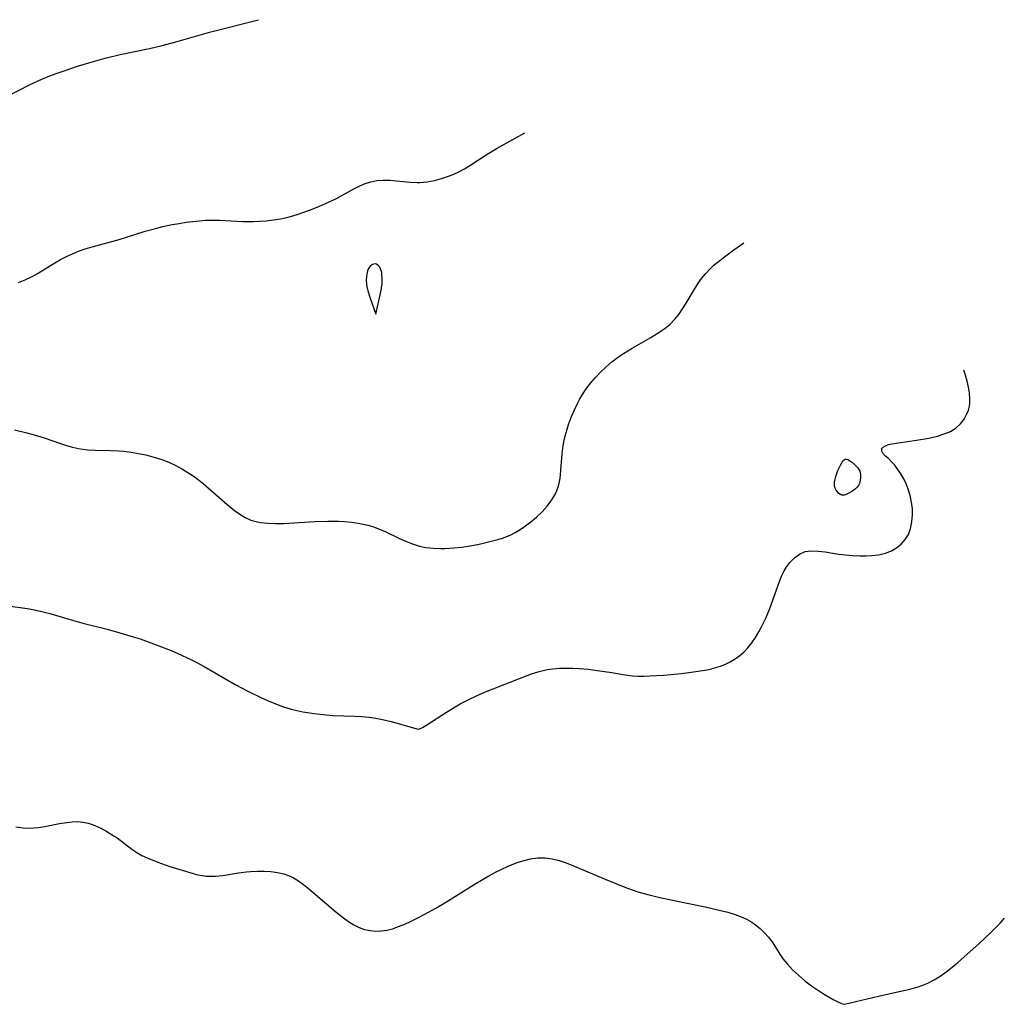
# Model space of a CAD drawing. Header units: inches. Extents: x 1073367 to 1082519, y 1569854 to 1574957.
# Tile 559 of 565: x 1080695 to 1080926, y 1574232 to 1574463. Entities that reach past the tile are written whole.
import ezdxf

# ---------------------------------------------------------------- set-up
doc = ezdxf.new("R2010")
doc.units = ezdxf.units.IN
doc.header["$MEASUREMENT"] = 0
doc.layers.add('CGG_CurvaNivelLidar_v1', color=7, linetype='Continuous', lineweight=30, true_color=0x008008)

msp = doc.modelspace()

# ---------------------------------------------------------------- linework, layer by layer
at = {"layer": 'CGG_CurvaNivelLidar_v1'}
for points in [[(1080691.7467, 1574445.4121, 86.5), (1080697.427, 1574448.2679, 86.5), (1080700.1684, 1574449.5099, 86.5), (1080701.6579, 1574450.1257, 86.5), (1080703.5013, 1574450.8345, 86.5), (1080705.3647, 1574451.5032, 86.5), (1080708.5167, 1574452.5521, 86.5), (1080711.2103, 1574453.3789, 86.5), (1080715.0088, 1574454.4392, 86.5), (1080718.5548, 1574455.3154, 86.5), (1080725.4197, 1574456.7363, 86.5), (1080728.3665, 1574457.4018, 86.5), (1080731.6355, 1574458.2864, 86.5), (1080737.0512, 1574459.8759, 86.5), (1080739.7942, 1574460.6361, 86.5), (1080750.984, 1574463.4853, 86.5)], [(1080694.71, 1574401.7657, 86), (1080696.2142, 1574402.3772, 86), (1080697.9112, 1574403.1955, 86), (1080699.3011, 1574403.9814, 86), (1080703.1876, 1574406.3909, 86), (1080704.5108, 1574407.1576, 86), (1080705.8993, 1574407.8809, 86), (1080707.3227, 1574408.5359, 86), (1080708.7786, 1574409.1178, 86), (1080710.3472, 1574409.6522, 86), (1080711.9394, 1574410.1347, 86), (1080718.3295, 1574411.9169, 86), (1080720.0308, 1574412.4192, 86), (1080724.4334, 1574413.8212, 86), (1080727.1471, 1574414.5799, 86), (1080728.546, 1574414.9158, 86), (1080730.7231, 1574415.3738, 86), (1080732.3825, 1574415.6666, 86), (1080734.0448, 1574415.9172, 86), (1080737.1414, 1574416.2878, 86), (1080738.5776, 1574416.3931, 86), (1080740.2065, 1574416.4281, 86), (1080741.8401, 1574416.3933, 86), (1080747.3117, 1574416.1296, 86), (1080749.7969, 1574416.1283, 86), (1080752.791, 1574416.2867, 86), (1080754.4887, 1574416.4602, 86), (1080756.1684, 1574416.7295, 86), (1080757.3537, 1574416.9946, 86), (1080758.5307, 1574417.3095, 86), (1080760.0993, 1574417.7851, 86), (1080763.21, 1574418.8709, 86), (1080765.3366, 1574419.7066, 86), (1080766.7584, 1574420.3154, 86), (1080769.1538, 1574421.4608, 86), (1080773.5213, 1574423.8667, 86), (1080774.7553, 1574424.4722, 86), (1080776.0086, 1574424.9925, 86), (1080777.3793, 1574425.4239, 86), (1080778.7773, 1574425.7022, 86), (1080780.2901, 1574425.8165, 86), (1080781.8209, 1574425.7832, 86), (1080786.6049, 1574425.3222, 86), (1080788.2118, 1574425.2567, 86), (1080788.8805, 1574425.2707, 86), (1080790.582, 1574425.4279, 86), (1080792.278, 1574425.7369, 86), (1080793.9603, 1574426.177, 86), (1080795.6195, 1574426.7368, 86), (1080796.8356, 1574427.2304, 86), (1080798.027, 1574427.7921, 86), (1080799.325, 1574428.5006, 86), (1080800.5985, 1574429.2727, 86), (1080804.6713, 1574431.9086, 86), (1080807.0259, 1574433.3431, 86), (1080810.6839, 1574435.3937, 86), (1080813.4711, 1574436.9216, 86)], [(1080808.5, 1574341.8774, 85.5), (1080808.6817, 1574341.9015, 85.5), (1080809.2771, 1574342.1257, 85.5), (1080810.2068, 1574342.5592, 85.5), (1080811.2366, 1574343.1111, 85.5), (1080812.4103, 1574343.8141, 85.5), (1080813.6775, 1574344.6571, 85.5), (1080814.9525, 1574345.6012, 85.5), (1080816.2198, 1574346.6581, 85.5), (1080817.5464, 1574347.9351, 85.5), (1080818.7589, 1574349.3048, 85.5), (1080819.814, 1574350.7309, 85.5), (1080820.7657, 1574352.366, 85.5), (1080821.4047, 1574353.9669, 85.5), (1080821.7666, 1574355.7818, 85.5), (1080821.9651, 1574357.6374, 85.5), (1080822.2875, 1574361.6724, 85.5), (1080822.5194, 1574363.4921, 85.5), (1080822.8479, 1574365.1645, 85.5), (1080823.2774, 1574366.8227, 85.5), (1080823.7924, 1574368.4641, 85.5), (1080824.4631, 1574370.2883, 85.5), (1080825.1239, 1574371.8565, 85.5), (1080825.8556, 1574373.3919, 85.5), (1080826.3586, 1574374.3432, 85.5), (1080826.8953, 1574375.2749, 85.5), (1080827.8773, 1574376.7883, 85.5), (1080828.9592, 1574378.2319, 85.5), (1080830.0585, 1574379.5117, 85.5), (1080831.2317, 1574380.729, 85.5), (1080832.5645, 1574381.9735, 85.5), (1080833.9603, 1574383.1513, 85.5), (1080835.2788, 1574384.1624, 85.5), (1080836.6404, 1574385.1147, 85.5), (1080838.6807, 1574386.3908, 85.5), (1080843.1149, 1574388.8922, 85.5), (1080844.8169, 1574389.9308, 85.5), (1080846.1661, 1574390.8609, 85.5), (1080847.4286, 1574391.879, 85.5), (1080848.7134, 1574393.1556, 85.5), (1080849.6355, 1574394.2769, 85.5), (1080850.5414, 1574395.5661, 85.5), (1080851.3838, 1574396.9097, 85.5), (1080853.4783, 1574400.4496, 85.5), (1080854.2159, 1574401.6023, 85.5), (1080855.0045, 1574402.7164, 85.5), (1080855.9541, 1574403.8849, 85.5), (1080856.9894, 1574404.9796, 85.5), (1080857.8986, 1574405.8185, 85.5), (1080858.8509, 1574406.6212, 85.5), (1080860.0593, 1574407.5788, 85.5), (1080862.5676, 1574409.4375, 85.5), (1080864.8767, 1574411.0916, 85.5)], [(1080788.5, 1574296.9286, 85), (1080788.7775, 1574296.9964, 85), (1080789.4679, 1574297.3477, 85), (1080790.5019, 1574297.9504, 85), (1080795.0894, 1574300.9066, 85), (1080797.5623, 1574302.4145, 85), (1080798.3177, 1574302.8394, 85), (1080800.347, 1574303.8956, 85), (1080802.3546, 1574304.839, 85), (1080804.2543, 1574305.6559, 85), (1080814.0496, 1574309.5203, 85), (1080815.0986, 1574309.8939, 85), (1080816.9027, 1574310.4596, 85), (1080818.7292, 1574310.8951, 85), (1080820.0846, 1574311.1062, 85), (1080821.6246, 1574311.2365, 85), (1080823.1759, 1574311.2758, 85), (1080824.7338, 1574311.246, 85), (1080826.294, 1574311.1642, 85), (1080828.4175, 1574310.9831, 85), (1080829.9068, 1574310.8019, 85), (1080833.9451, 1574310.2115, 85), (1080837.0007, 1574309.6979, 85), (1080838.7921, 1574309.4632, 85), (1080840.127, 1574309.3884, 85), (1080841.476, 1574309.3855, 85), (1080842.8385, 1574309.4295, 85), (1080846.0517, 1574309.6358, 85), (1080850.2436, 1574310.0269, 85), (1080853.1165, 1574310.3546, 85), (1080855.7709, 1574310.7713, 85), (1080857.0757, 1574311.0401, 85), (1080858.3536, 1574311.3677, 85), (1080859.4254, 1574311.71, 85), (1080860.4657, 1574312.1168, 85), (1080861.7066, 1574312.7205, 85), (1080862.885, 1574313.4277, 85), (1080863.9946, 1574314.2331, 85), (1080864.967, 1574315.0786, 85), (1080865.8626, 1574316.0081, 85), (1080866.7935, 1574317.178, 85), (1080867.6371, 1574318.4317, 85), (1080868.4171, 1574319.7445, 85), (1080869.0598, 1574320.9245, 85), (1080870.0843, 1574323.0047, 85), (1080870.4742, 1574323.894, 85), (1080870.9963, 1574325.2284, 85), (1080873.3326, 1574331.8555, 85), (1080873.8327, 1574333.0303, 85), (1080874.3955, 1574334.1231, 85), (1080875.0291, 1574335.1419, 85), (1080875.7305, 1574336.0737, 85), (1080876.7949, 1574337.176, 85), (1080877.9777, 1574338.038, 85), (1080879.2807, 1574338.5958, 85), (1080880.7438, 1574338.8052, 85), (1080882.3183, 1574338.7436, 85), (1080883.9868, 1574338.5295, 85), (1080887.1564, 1574338.0445, 85), (1080888.7863, 1574337.8304, 85), (1080890.4625, 1574337.672, 85), (1080892.1425, 1574337.5914, 85), (1080893.5475, 1574337.5959, 85), (1080894.9318, 1574337.6732, 85), (1080896.5867, 1574337.8825, 85), (1080898.163, 1574338.2533, 85), (1080899.5254, 1574338.7754, 85), (1080900.7674, 1574339.4708, 85), (1080901.8575, 1574340.3402, 85), (1080902.79, 1574341.4205, 85), (1080903.5216, 1574342.6548, 85), (1080904.0435, 1574344.0102, 85), (1080904.3661, 1574345.5884, 85), (1080904.4833, 1574347.2377, 85), (1080904.4505, 1574348.7264, 85), (1080904.279, 1574350.2201, 85), (1080903.9416, 1574351.7455, 85), (1080903.4723, 1574353.2402, 85), (1080902.9811, 1574354.5073, 85), (1080902.4194, 1574355.7215, 85), (1080901.7857, 1574356.8617, 85), (1080901.0709, 1574357.9232, 85), (1080900.3148, 1574358.879, 85), (1080899.5539, 1574359.7201, 85), (1080898.8255, 1574360.4324, 85), (1080898.1312, 1574361.0507, 85), (1080897.5931, 1574361.6002, 85), (1080897.2734, 1574362.2058, 85), (1080897.3197, 1574362.7774, 85), (1080897.6392, 1574363.1481, 85), (1080898.1751, 1574363.4614, 85), (1080898.8872, 1574363.7177, 85), (1080899.6048, 1574363.893, 85), (1080901.2305, 1574364.1827, 85), (1080905.4172, 1574364.7868, 85), (1080908.2989, 1574365.2614, 85), (1080910.3185, 1574365.7349, 85), (1080911.9199, 1574366.2261, 85), (1080913.4124, 1574366.8435, 85), (1080914.7415, 1574367.6427, 85), (1080915.7756, 1574368.5796, 85), (1080916.6224, 1574369.6827, 85), (1080917.2778, 1574370.9162, 85), (1080917.6106, 1574371.8275, 85), (1080917.8392, 1574372.7785, 85), (1080917.9428, 1574373.5744, 85), (1080917.9727, 1574374.2814, 85), (1080917.8737, 1574375.8879, 85), (1080917.6555, 1574377.2459, 85), (1080917.3382, 1574378.6178, 85), (1080916.9368, 1574379.9924, 85), (1080916.519, 1574381.193, 85)], [(1080693.7181, 1574367.2275, 85.5), (1080696.6043, 1574366.5174, 85.5), (1080698.3615, 1574366.0358, 85.5), (1080700.6845, 1574365.3231, 85.5), (1080704.5385, 1574363.9654, 85.5), (1080705.9261, 1574363.5143, 85.5), (1080707.3261, 1574363.1219, 85.5), (1080708.7274, 1574362.8109, 85.5), (1080709.8039, 1574362.6311, 85.5), (1080710.8871, 1574362.5018, 85.5), (1080712.6938, 1574362.3889, 85.5), (1080716.3327, 1574362.3293, 85.5), (1080718.1578, 1574362.26, 85.5), (1080719.3557, 1574362.1644, 85.5), (1080721.0869, 1574361.9584, 85.5), (1080722.8132, 1574361.6783, 85.5), (1080724.5289, 1574361.3256, 85.5), (1080726.2275, 1574360.8967, 85.5), (1080728.2923, 1574360.2458, 85.5), (1080729.9459, 1574359.5971, 85.5), (1080731.5586, 1574358.8507, 85.5), (1080733.1991, 1574357.9708, 85.5), (1080734.4522, 1574357.2084, 85.5), (1080735.6701, 1574356.3917, 85.5), (1080736.8522, 1574355.5266, 85.5), (1080737.9962, 1574354.6173, 85.5), (1080742.9298, 1574350.2646, 85.5), (1080744.1077, 1574349.2693, 85.5), (1080745.3343, 1574348.2955, 85.5), (1080746.5856, 1574347.404, 85.5), (1080747.8771, 1574346.6312, 85.5), (1080749.2265, 1574346.0204, 85.5), (1080749.7633, 1574345.8389, 85.5), (1080751.442, 1574345.4543, 85.5), (1080753.1926, 1574345.2615, 85.5), (1080754.9964, 1574345.204, 85.5), (1080756.8392, 1574345.2358, 85.5), (1080764.2558, 1574345.6388, 85.5), (1080767.24, 1574345.7564, 85.5), (1080768.4316, 1574345.7735, 85.5), (1080769.8119, 1574345.7538, 85.5), (1080771.1851, 1574345.6856, 85.5), (1080772.7967, 1574345.5361, 85.5), (1080774.3887, 1574345.3097, 85.5), (1080775.9546, 1574345.0009, 85.5), (1080776.9848, 1574344.7423, 85.5), (1080777.9965, 1574344.4337, 85.5), (1080779.3714, 1574343.9137, 85.5), (1080780.8753, 1574343.2435, 85.5), (1080783.9624, 1574341.7453, 85.5), (1080785.5239, 1574341.0336, 85.5), (1080787.1463, 1574340.3996, 85.5), (1080788.8063, 1574339.8909, 85.5), (1080790.2899, 1574339.5875, 85.5), (1080791.9782, 1574339.4117, 85.5), (1080793.8229, 1574339.3538, 85.5), (1080794.7267, 1574339.3643, 85.5), (1080796.7271, 1574339.4667, 85.5), (1080798.7412, 1574339.6689, 85.5), (1080800.7092, 1574339.9582, 85.5), (1080802.8108, 1574340.3653, 85.5), (1080804.699, 1574340.8043, 85.5), (1080807.1784, 1574341.4708, 85.5), (1080808.5, 1574341.8774, 85.5)], [(1080691.6607, 1574325.9877, 85), (1080697.2389, 1574325.1531, 85), (1080698.3891, 1574324.9429, 85), (1080700.1518, 1574324.5569, 85), (1080702.021, 1574324.0623, 85), (1080707.3367, 1574322.4961, 85), (1080709.7436, 1574321.8241, 85), (1080715.4849, 1574320.3784, 85), (1080718.4547, 1574319.5775, 85), (1080721.6213, 1574318.624, 85), (1080723.1936, 1574318.1108, 85), (1080727.0181, 1574316.7539, 85), (1080730.4957, 1574315.3881, 85), (1080732.0548, 1574314.7211, 85), (1080735.1293, 1574313.2953, 85), (1080736.2356, 1574312.744, 85), (1080738.2665, 1574311.6664, 85), (1080745.5102, 1574307.4197, 85), (1080748.6415, 1574305.7383, 85), (1080751.5766, 1574304.3213, 85), (1080753.0883, 1574303.6437, 85), (1080755.6107, 1574302.6219, 85), (1080756.8895, 1574302.1677, 85), (1080758.6537, 1574301.6277, 85), (1080760.0275, 1574301.2822, 85), (1080761.4146, 1574300.9938, 85), (1080764.0831, 1574300.578, 85), (1080766.9366, 1574300.2725, 85), (1080768.4488, 1574300.1629, 85), (1080773.5853, 1574299.9651, 85), (1080775.2608, 1574299.864, 85), (1080776.9713, 1574299.7057, 85), (1080778.54, 1574299.495, 85), (1080780.0749, 1574299.2166, 85), (1080782.1587, 1574298.7181, 85), (1080788.5, 1574296.9286, 85)], [(1080694.027, 1574274.0091, 84.5), (1080695.7401, 1574273.7938, 84.5), (1080697.4488, 1574273.7132, 84.5), (1080698.3259, 1574273.7323, 84.5), (1080699.2925, 1574273.8105, 84.5), (1080700.867, 1574274.0467, 84.5), (1080704.2911, 1574274.7447, 84.5), (1080705.9783, 1574275.0491, 84.5), (1080707.2358, 1574275.1994, 84.5), (1080708.4825, 1574275.2343, 84.5), (1080709.7819, 1574275.1074, 84.5), (1080711.0674, 1574274.8257, 84.5), (1080712.5522, 1574274.3274, 84.5), (1080714.0064, 1574273.6831, 84.5), (1080715.4248, 1574272.923, 84.5), (1080716.9251, 1574271.9894, 84.5), (1080717.7989, 1574271.3872, 84.5), (1080721.2496, 1574268.7402, 84.5), (1080722.4463, 1574267.9341, 84.5), (1080723.6368, 1574267.2693, 84.5), (1080724.8806, 1574266.6802, 84.5), (1080727.3785, 1574265.6684, 84.5), (1080729.9875, 1574264.7681, 84.5), (1080733.0491, 1574263.8, 84.5), (1080735.6729, 1574263.0201, 84.5), (1080736.7783, 1574262.7406, 84.5), (1080737.7557, 1574262.5497, 84.5), (1080738.7409, 1574262.4282, 84.5), (1080739.8045, 1574262.3876, 84.5), (1080740.879, 1574262.4254, 84.5), (1080742.6593, 1574262.6077, 84.5), (1080746.2842, 1574263.1616, 84.5), (1080748.1503, 1574263.4066, 84.5), (1080749.1309, 1574263.5007, 84.5), (1080750.7374, 1574263.594, 84.5), (1080752.3354, 1574263.6042, 84.5), (1080753.9141, 1574263.5163, 84.5), (1080755.4614, 1574263.3092, 84.5), (1080756.9633, 1574262.9546, 84.5), (1080757.8294, 1574262.6591, 84.5), (1080758.3946, 1574262.423, 84.5), (1080759.1829, 1574262.0338, 84.5), (1080760.3956, 1574261.3023, 84.5), (1080761.5669, 1574260.4655, 84.5), (1080762.7129, 1574259.5554, 84.5), (1080763.8487, 1574258.6002, 84.5), (1080769.1325, 1574254.0686, 84.5), (1080770.949, 1574252.6289, 84.5), (1080772.1431, 1574251.7793, 84.5), (1080773.3641, 1574251.0233, 84.5), (1080774.6214, 1574250.3935, 84.5), (1080775.9035, 1574249.9274, 84.5), (1080777.2193, 1574249.6263, 84.5), (1080778.5575, 1574249.5023, 84.5), (1080779.8384, 1574249.5577, 84.5), (1080781.126, 1574249.7591, 84.5), (1080782.4161, 1574250.0814, 84.5), (1080783.8835, 1574250.5693, 84.5), (1080785.3489, 1574251.1574, 84.5), (1080786.812, 1574251.8209, 84.5), (1080788.4185, 1574252.6164, 84.5), (1080789.8789, 1574253.3894, 84.5), (1080792.6246, 1574254.9383, 84.5), (1080795.3513, 1574256.5647, 84.5), (1080801.6342, 1574260.428, 84.5), (1080805.081, 1574262.4641, 84.5), (1080806.8164, 1574263.4192, 84.5), (1080807.9346, 1574263.9939, 84.5), (1080809.5845, 1574264.7621, 84.5), (1080810.5001, 1574265.1428, 84.5), (1080811.9342, 1574265.6724, 84.5), (1080813.3739, 1574266.1168, 84.5), (1080814.8151, 1574266.4619, 84.5), (1080816.5708, 1574266.7183, 84.5), (1080818.3163, 1574266.7419, 84.5), (1080819.9458, 1574266.5124, 84.5), (1080821.5695, 1574266.0896, 84.5), (1080822.9721, 1574265.6174, 84.5), (1080824.379, 1574265.0771, 84.5), (1080832.3574, 1574261.6935, 84.5), (1080835.2656, 1574260.501, 84.5), (1080836.9759, 1574259.8296, 84.5), (1080838.7011, 1574259.2019, 84.5), (1080840.0204, 1574258.7702, 84.5), (1080842.693, 1574258.0093, 84.5), (1080844.8878, 1574257.4723, 84.5), (1080848.5885, 1574256.6751, 84.5), (1080855.8122, 1574255.2111, 84.5), (1080859.4362, 1574254.3865, 84.5), (1080861.1717, 1574253.9266, 84.5), (1080862.8639, 1574253.3988, 84.5), (1080864.4949, 1574252.7739, 84.5), (1080865.653, 1574252.228, 84.5), (1080866.7573, 1574251.6058, 84.5), (1080867.6539, 1574251.0064, 84.5), (1080868.7414, 1574250.1255, 84.5), (1080869.7436, 1574249.146, 84.5), (1080870.6673, 1574248.0863, 84.5), (1080871.516, 1574246.9609, 84.5), (1080873.3465, 1574244.1373, 84.5), (1080874.164, 1574242.963, 84.5), (1080875.168, 1574241.7208, 84.5), (1080876.3393, 1574240.4518, 84.5), (1080877.7184, 1574239.1365, 84.5), (1080879.2055, 1574237.8755, 84.5), (1080880.7513, 1574236.7012, 84.5), (1080882.1908, 1574235.7112, 84.5), (1080883.5834, 1574234.8179, 84.5), (1080885.9927, 1574233.3877, 84.5), (1080886.9689, 1574232.8762, 84.5), (1080887.8214, 1574232.4949, 84.5), (1080888.352, 1574232.3287, 84.5), (1080888.5, 1574232.3492, 84.5)], [(1080888.5, 1574232.3492, 84.5), (1080896.5207, 1574234.2498, 84.5), (1080901.3596, 1574235.3133, 84.5), (1080903.5346, 1574235.8315, 84.5), (1080905.5452, 1574236.382, 84.5), (1080906.8975, 1574236.8268, 84.5), (1080908.0885, 1574237.3125, 84.5), (1080909.5438, 1574238.0569, 84.5), (1080910.9474, 1574238.9191, 84.5), (1080912.3091, 1574239.872, 84.5), (1080913.7791, 1574241.0094, 84.5), (1080915.2188, 1574242.2069, 84.5), (1080920.0904, 1574246.5461, 84.5), (1080922.8692, 1574249.1561, 84.5), (1080925.0461, 1574251.3943, 84.5), (1080926.0989, 1574252.5428, 84.5)]]:
    msp.add_polyline3d(points, dxfattribs=at)
for points in [[(1080778.5, 1574394.3194, 86), (1080779.3784, 1574398.1952, 86), (1080779.751, 1574399.988, 86), (1080779.988, 1574401.5538, 86), (1080780.0432, 1574402.6123, 86), (1080779.9834, 1574403.6625, 86), (1080779.912, 1574404.1396, 86), (1080779.805, 1574404.5921, 86), (1080779.6522, 1574405.0093, 86), (1080779.463, 1574405.3526, 86), (1080779.2351, 1574405.6489, 86), (1080778.9781, 1574405.8894, 86), (1080778.6993, 1574406.061, 86), (1080778.4046, 1574406.1455, 86), (1080778.0973, 1574406.1272, 86), (1080777.7893, 1574406.0187, 86), (1080777.4915, 1574405.8369, 86), (1080777.2153, 1574405.5928, 86), (1080776.9738, 1574405.2926, 86), (1080776.7747, 1574404.9345, 86), (1080776.6174, 1574404.5351, 86), (1080776.4026, 1574403.6547, 86), (1080776.3399, 1574403.2076, 86), (1080776.2838, 1574402.29, 86), (1080776.3252, 1574401.3619, 86), (1080776.3985, 1574400.846, 86), (1080776.6281, 1574399.8222, 86), (1080777.1675, 1574398.0808, 86)], [(1080888.5, 1574351.856, 85), (1080888.4139, 1574351.8224, 85), (1080888.211, 1574351.8299, 85), (1080887.927, 1574351.8903, 85), (1080887.5991, 1574352.02, 85), (1080887.2204, 1574352.2664, 85), (1080886.8654, 1574352.6121, 85), (1080886.5619, 1574353.0375, 85), (1080886.3363, 1574353.5189, 85), (1080886.2161, 1574353.9857, 85), (1080886.1759, 1574354.4544, 85), (1080886.2076, 1574354.9013, 85), (1080886.2836, 1574355.3332, 85), (1080886.5151, 1574356.2328, 85), (1080887.0023, 1574357.6116, 85), (1080887.5655, 1574358.906, 85), (1080887.9813, 1574359.6453, 85), (1080888.2078, 1574359.9434, 85), (1080888.4522, 1574360.1687, 85), (1080888.7207, 1574360.2946, 85), (1080889.0203, 1574360.2991, 85), (1080889.3429, 1574360.2029, 85), (1080889.681, 1574360.033, 85), (1080890.3778, 1574359.5464, 85), (1080891.062, 1574358.9399, 85), (1080891.6741, 1574358.2553, 85), (1080891.9258, 1574357.885, 85), (1080892.1195, 1574357.4921, 85), (1080892.2346, 1574357.0996, 85), (1080892.2938, 1574356.6892, 85), (1080892.2864, 1574355.8395, 85), (1080892.1478, 1574354.9867, 85), (1080892.02, 1574354.565, 85), (1080891.8032, 1574354.1281, 85), (1080891.4933, 1574353.6998, 85), (1080891.1311, 1574353.3331, 85), (1080890.7174, 1574352.9995, 85), (1080890.2778, 1574352.7021, 85), (1080889.4209, 1574352.2296, 85)]]:
    msp.add_polyline3d(points, close=True, dxfattribs=at)

doc.saveas('drawing.dxf')
